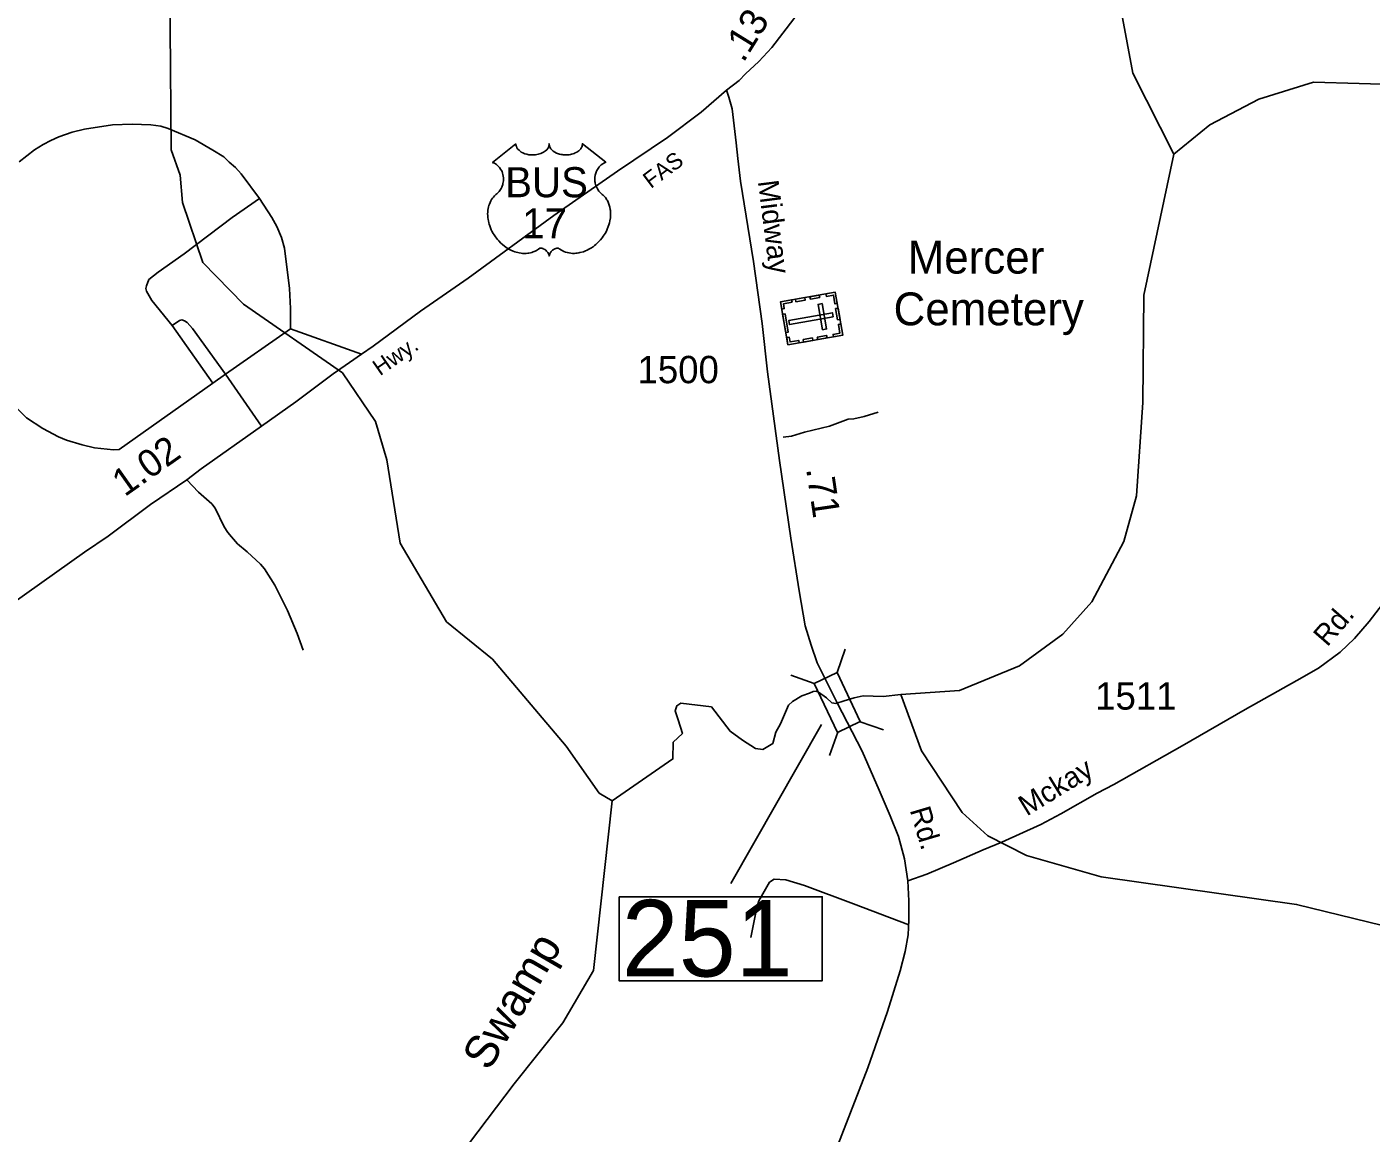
# Model space of a CAD drawing. Extents: x 2104537 to 2336408, y 34176 to 229611.
# Drawn here: x 2252848 to 2258991, y 109048 to 114104 of the extents above; entities that cross this region are included whole.
import ezdxf

# ---------------------------------------------------------------- set-up
doc = ezdxf.new("R2010")
doc.units = 0
for name, color, linetype in [('Exist Cultural Cemetery CELL', 7, 'Continuous'), ('Exist Cultural Cemetery Label', 7, 'Continuous'), ('Exist Hydrographic Creek Single Shore', 7, 'Continuous'), ('Exist Hydrographic Misc Water Feature', 7, 'Continuous'), ('Exist Road Non-System Type 51', 7, 'Continuous'), ('Exist Road Primary US Attributed', 7, 'Continuous'), ('Exist Road Primary US Label', 7, 'Continuous'), ('Exist Road Primary US Mileage Hundredths English Label', 7, 'Continuous'), ('Exist Road Primary US Shield CELL', 7, 'Continuous'), ('Exist Road Primary US Shield Number Label', 7, 'Continuous'), ('Exist Road Secondary Mileage Hundredths English Label', 7, 'Continuous'), ('Exist Road Secondary Structure Standard Bridge CELL', 7, 'Continuous'), ('Exist Road Secondary Structure Standard Bridge Number Label', 7, 'Continuous'), ('Exist Road Secondary Type 51 Attributed', 7, 'Continuous'), ('Exist Road Secondary Type 51 Label', 7, 'Continuous'), ('Exist Road Secondary Type 51 Number Label', 7, 'Continuous'), ('Old_Level_32', 7, 'Continuous')]:
    doc.layers.add(name, color=color, linetype=linetype)

msp = doc.modelspace()

# ---------------------------------------------------------------- linework, layer by layer
at = {"layer": 'Exist Cultural Cemetery CELL'}
for points in [[(2256542.4, 112891.2), (2256576.8, 112695.1), (2256326, 112651.1), (2256291.6, 112847.2)], [(2256297.3, 112814.6), (2256308.7, 112816.6), (2256304.9, 112838.3), (2256344.7, 112845.3), (2256342.7, 112856.2), (2256291.6, 112847.3)], [(2256360.5, 112859.3), (2256403.1, 112866.8), (2256405.1, 112855.6), (2256362.4, 112848.1)], [(2256426.7, 112870.9), (2256469.3, 112878.4), (2256471.3, 112867.2), (2256428.6, 112859.7)], [(2256482.4, 112839.2), (2256464, 112836), (2256484.3, 112720), (2256502.7, 112723.3)], [(2256499.7, 112883.7), (2256501.7, 112872.5), (2256533.4, 112878.1), (2256540.4, 112838.2), (2256551.3, 112840.1), (2256542.4, 112891.2)], [(2256312.8, 112792.6), (2256327.5, 112709), (2256316.2, 112707.1), (2256301.6, 112790.6)], [(2256532.3, 112778.8), (2256529.1, 112797.2), (2256329.4, 112762.1), (2256332.6, 112743.7)], [(2256555.2, 112818.2), (2256564.1, 112767.2), (2256552.9, 112765.2), (2256543.9, 112816.3)], [(2256534.1, 112687.5), (2256532.1, 112698.7), (2256563.8, 112704.3), (2256556.8, 112744.2), (2256567.8, 112746.2), (2256576.7, 112695)], [(2256320.2, 112683.8), (2256331.6, 112685.7), (2256335.4, 112664.1), (2256375.2, 112671), (2256377.1, 112660.1), (2256326, 112651.1)], [(2256395.2, 112674.8), (2256437.8, 112682.3), (2256439.8, 112671.1), (2256397.1, 112663.6)], [(2256460.1, 112686.2), (2256502.8, 112693.6), (2256504.7, 112682.4), (2256462.1, 112674.9)]]:
    msp.add_lwpolyline(points, close=True, dxfattribs=at)
at = {"layer": 'Exist Hydrographic Creek Single Shore'}
for points in [[(2258089.3, 113522.2), (2258254.4, 113656.8), (2258478.3, 113773.8), (2258727.2, 113851), (2259144.3, 113839.7)], [(2256842.4, 111053.2), (2257109.4, 111071), (2257383.3, 111183.8), (2257582.4, 111327.7), (2257714.3, 111476), (2257861.3, 111752), (2257918.3, 111960.8), (2257948.2, 112386.7), (2257952.3, 112878.6), (2258089.3, 113522.2)], [(2255522.3, 110567), (2255800.2, 110757.7), (2255802.2, 110835), (2255843.8, 110874.6), (2255824, 110936.1), (2255810.1, 110977.7), (2255818, 111001.4), (2255835.9, 111013.3), (2255976.4, 110995.5), (2256061.6, 110884.5), (2256119, 110843.9), (2256177.4, 110805.3), (2256211.1, 110801.3), (2256256.6, 110829.1), (2256270.5, 110880.6), (2256292.3, 110918.2), (2256328.9, 111003.4), (2256346.7, 111021.2), (2256389.3, 111047), (2256423.9, 111058.9), (2256441.8, 111066.8), (2256454.4, 111068.5), (2256465.5, 111062.8), (2256502.1, 111037.1), (2256525.9, 111014.5), (2256544.6, 111011.9), (2256582.9, 111023.9), (2256628.9, 111037.1), (2256670.4, 111047), (2256760.5, 111043), (2256842.4, 111053.2)], [(2254156.4, 107500), (2254204.4, 107764.8), (2254343.4, 107985.1), (2254662.3, 108726.9), (2255074.2, 109273.4), (2255297.3, 109551.2), (2255437.4, 109791.2), (2255522.3, 110567)]]:
    msp.add_lwpolyline(points, dxfattribs=at)
at = {"layer": 'Exist Hydrographic Misc Water Feature'}
for points in [[(2255522.3, 110567), (2255463.4, 110600.9), (2255312.3, 110817.1), (2254975.4, 111213.9), (2254766.2, 111385.3), (2254554.2, 111743.6), (2254493.3, 112125.3), (2254441.2, 112300.1), (2254290.3, 112522.9), (2253837.4, 112836.7), (2253652.2, 113027.2), (2253559.3, 113301.3), (2253549.3, 113426.2), (2253507.2, 113541.8), (2253493.3, 115208.4), (2253433.2, 115399.9), (2253423.2, 115606.7), (2253504.4, 115857.8), (2253587.2, 115951.3), (2253944.2, 116062.5)], [(2258089.3, 113522.2), (2257902.3, 113893.2), (2257850.2, 114169.8)], [(2261768.4, 109751), (2261054.4, 109463), (2260814.5, 109303.7), (2260723.4, 109220.1), (2260549.3, 109141.5), (2260399.4, 109141.1), (2260148.4, 109221.3), (2259914.3, 109380.1), (2259796.4, 109510.3), (2259711.3, 109643.1), (2259502.3, 109834.1), (2259042.4, 109997.2), (2258650.3, 110093.3), (2257757.3, 110218.8), (2257415.3, 110317.2), (2257239.4, 110405.9), (2257122.3, 110513.1), (2256936.3, 110795.6), (2256842.4, 111053.2)]]:
    msp.add_lwpolyline(points, dxfattribs=at)
at = {"layer": 'Exist Road Non-System Type 51'}
for p, q in [((2253698.1, 112475.6), (2253512.8, 112739.3)), ((2254052.9, 112723.9), (2253755.5, 112516.3)), ((2254376.8, 112607.7), (2254052.9, 112723.9)), ((2253755.5, 112516.3), (2253698.1, 112475.6)), ((2253920.1, 112279.3), (2253755.5, 112516.3))]:
    msp.add_line(p, q, dxfattribs=at)
for points in [[(2252813.5, 113487.4), (2252883.5, 113542), (2252923.2, 113567.2), (2252958.2, 113585.1), (2252994.1, 113601.6), (2253055.7, 113622.5), (2253111.6, 113637), (2253239.3, 113656.7), (2253329.2, 113659.8), (2253415.1, 113656.9), (2253460.6, 113650.4), (2253493.6, 113639.4), (2253617.2, 113587.2), (2253698.5, 113540.4), (2253748.7, 113509.9), (2253773.2, 113485.2), (2253801.5, 113461.7), (2253827.8, 113432), (2253911.4, 113320.2)], [(2253512.8, 112739.3), (2253419.2, 112852.9), (2253394.6, 112896.6), (2253392.5, 112908.6), (2253394.3, 112920.6), (2253405.3, 112949.4), (2253447.5, 112983.2), (2253566.5, 113066.7), (2253786.3, 113233.4), (2253911.4, 113320.2)], [(2254052.9, 112723.9), (2254053.5, 112816.9), (2254048.2, 112908.8), (2254025.2, 113093.2), (2254011.5, 113141.3), (2253990.7, 113192), (2253968.3, 113233.7), (2253911.4, 113320.2)], [(2253698.1, 112475.6), (2253269.9, 112173.1), (2253243.8, 112170.8), (2253157.8, 112179.7), (2253101.3, 112193.4), (2253029.7, 112215.2), (2252993.2, 112229.7), (2252920.7, 112268.7), (2252846.1, 112317.9), (2252716.5, 112444.2), (2252671.9, 112505.6), (2252628.1, 112586.7), (2252585.7, 112682.5), (2252568.6, 112735.8), (2252558.1, 112783.6), (2252545.2, 112874)], [(2253755.5, 112516.3), (2253604.7, 112725.2), (2253580.5, 112752.8), (2253568.8, 112761.3), (2253556.3, 112764.7), (2253546.2, 112762.5), (2253512.8, 112739.3)], [(2256304.4, 112229.5), (2256341.9, 112233.3), (2256401.4, 112252), (2256515.2, 112279.4), (2256600.8, 112310.5), (2256626.6, 112312.8), (2256674.6, 112323.5), (2256738.8, 112342.7)], [(2253578.6, 112034.2), (2253632.1, 111977.6), (2253693.8, 111923.8), (2253709.1, 111904.7), (2253750, 111819.1), (2253766.3, 111793.4), (2253782.5, 111773.5), (2253810.9, 111741.9), (2253855.4, 111704.5), (2253915.1, 111648.7), (2253934.3, 111627.4), (2253981.2, 111552.1), (2254038.6, 111436.8), (2254084, 111331.3), (2254110.9, 111255.6)], [(2256877.8, 110000.2), (2256625.4, 110095.2), (2256401.6, 110179.2), (2256315.6, 110205.1), (2256263.7, 110208.5), (2256241.8, 110194.2), (2256193, 110109.7), (2256183.2, 110079.5), (2256155.7, 109941.5)]]:
    msp.add_lwpolyline(points, dxfattribs=at)
at = {"layer": 'Exist Road Primary US Attributed'}
for points in [[(2256045, 113814.5), (2256103.3, 113859.5), (2256132.6, 113888.9), (2256193.5, 113945.6), (2256252.2, 114010.6), (2256352.9, 114140.8), (2256492.5, 114347.3)], [(2251665.8, 110652.2), (2251795.3, 110753.4), (2251882.7, 110814.3), (2251944.4, 110860.9), (2252087.2, 110964.2), (2252478.4, 111245.8), (2252780.2, 111466.7), (2253111.8, 111703.8), (2253219.2, 111776.8), (2253413.8, 111920.6), (2253578.6, 112034.2), (2253644.1, 112084.7), (2253920.1, 112279.3), (2254077, 112390.9), (2254247.7, 112518.4), (2254376.8, 112607.7), (2254430.5, 112644.2), (2254646.8, 112804.2), (2254865.3, 112956.2), (2255256.4, 113242), (2255546.5, 113444.5), (2255776, 113599.2), (2255929.1, 113714.7), (2256045, 113814.5)]]:
    msp.add_lwpolyline(points, dxfattribs=at)
at = {"layer": 'Exist Road Primary US Shield CELL'}
msp.add_lwpolyline([(2255082.7, 113569.5), (2255083, 113565.1), (2255084.1, 113559.9), (2255084.9, 113557.2), (2255087.3, 113552.1), (2255091.3, 113546), (2255097, 113540), (2255103.3, 113534.8), (2255107.6, 113532), (2255114.8, 113528.1), (2255123, 113524.7), (2255132.2, 113522), (2255141.5, 113520.1), (2255151.8, 113519), (2255161.9, 113518.8), (2255172.8, 113519.6), (2255184.9, 113522), (2255190.4, 113523.4), (2255196.7, 113525.6), (2255202.4, 113527.9), (2255208.8, 113531.3), (2255213.9, 113534.6), (2255217.8, 113537.5), (2255223.5, 113542.9), (2255228, 113548.5), (2255229.9, 113551.6), (2255231.5, 113554.6), (2255233.7, 113561), (2255234.3, 113563.9), (2255234.8, 113569.7), (2255235.2, 113564.8), (2255235.7, 113561.7), (2255236.5, 113558.7), (2255237.7, 113555.5), (2255240, 113551), (2255242.5, 113547.2), (2255247.2, 113541.6), (2255250.2, 113538.9), (2255252.9, 113536.7), (2255260.1, 113531.7), (2255268.6, 113527.4), (2255272.7, 113525.6), (2255277, 113524.1), (2255282.4, 113522.5), (2255287.9, 113521.2), (2255293.5, 113520.2), (2255299.1, 113519.4), (2255304.9, 113519), (2255309.6, 113518.8), (2255315.4, 113518.9), (2255320.7, 113519.2), (2255326.2, 113519.8), (2255332.2, 113520.8), (2255337, 113521.9), (2255343.4, 113523.6), (2255349.2, 113525.7), (2255354.3, 113527.9), (2255360.9, 113531.3), (2255366.2, 113534.7), (2255370.1, 113537.8), (2255374.8, 113542.1), (2255379.2, 113547.2), (2255381.7, 113550.9), (2255383.5, 113554.7), (2255385.2, 113558.7), (2255386.3, 113563), (2255386.8, 113566.7), (2255386.9, 113569.8), (2255493.2, 113485.2), (2255490.7, 113484.2), (2255484.9, 113481.4), (2255480.3, 113478.7), (2255473, 113473.6), (2255469.9, 113470.7), (2255466.7, 113467.8), (2255463.8, 113464.6), (2255461.3, 113461.7), (2255458.2, 113457.4), (2255455.4, 113453.1), (2255452.7, 113448.4), (2255450.8, 113444.3), (2255447.5, 113435.8), (2255445.9, 113430.4), (2255444.9, 113425.8), (2255443.7, 113416.3), (2255443.4, 113411.8), (2255443.4, 113407.4), (2255443.6, 113402.7), (2255444.1, 113398.1), (2255444.9, 113393.4), (2255445.6, 113389.3), (2255446.9, 113384.2), (2255448.8, 113378.3), (2255451.1, 113372.6), (2255456, 113363.3), (2255462.3, 113353.9), (2255466.7, 113348.6), (2255471.1, 113344.1), (2255477.7, 113338.6), (2255481.2, 113335.5), (2255485.3, 113331.4), (2255491.9, 113323.7), (2255494.6, 113320), (2255497.4, 113315.9), (2255499.9, 113311.7), (2255502.4, 113307.2), (2255504.4, 113303.2), (2255508.1, 113294.1), (2255510.9, 113285.3), (2255512.1, 113280.6), (2255514.1, 113270.2), (2255514.9, 113265.1), (2255515.7, 113254.9), (2255515.7, 113242.6), (2255514.8, 113230.9), (2255512.6, 113217.3), (2255510.7, 113209.1), (2255507.9, 113199.6), (2255505.2, 113191.4), (2255500.4, 113179.3), (2255496.1, 113170.5), (2255490.5, 113160.2), (2255486.7, 113154), (2255482.2, 113147.3), (2255476.6, 113139.6), (2255470.1, 113131.5), (2255462.3, 113122.9), (2255455.9, 113116.5), (2255447.6, 113109.1), (2255442.6, 113105), (2255435.5, 113099.6), (2255425.7, 113093.1), (2255416, 113087.5), (2255407.8, 113083.3), (2255400.5, 113080.1), (2255391.1, 113076.5), (2255375.4, 113072.2), (2255369.7, 113071), (2255362.9, 113070), (2255356.6, 113069.4), (2255350.4, 113069), (2255342.1, 113069), (2255333.9, 113069.6), (2255326.1, 113070.8), (2255318, 113072.5), (2255309.5, 113075), (2255301.9, 113078), (2255294.1, 113081.8), (2255280.9, 113090.1), (2255277.1, 113092.1), (2255275, 113092.7), (2255269.9, 113092.9), (2255265.1, 113091.9), (2255260.2, 113090), (2255257.3, 113088.4), (2255253.4, 113085.8), (2255250.4, 113083.4), (2255246.7, 113080), (2255244.2, 113077.1), (2255242.3, 113074.8), (2255238.6, 113069), (2255237.3, 113066.2), (2255235.9, 113062.7), (2255234.7, 113057.4), (2255233, 113064), (2255231.1, 113068.4), (2255228.8, 113072.2), (2255226.4, 113075.5), (2255222.7, 113079.8), (2255219.4, 113083), (2255215.4, 113086.3), (2255211.1, 113088.8), (2255207.7, 113090.6), (2255204.6, 113091.8), (2255200.7, 113092.7), (2255197.6, 113093), (2255195, 113092.9), (2255191.5, 113092.1), (2255186.7, 113088.7), (2255182.1, 113085.5), (2255177.2, 113082.4), (2255171.3, 113079.3), (2255166.9, 113077.3), (2255161.8, 113075.3), (2255155.8, 113073.3), (2255149.2, 113071.6), (2255142.5, 113070.3), (2255136.6, 113069.3), (2255130.3, 113068.7), (2255124.6, 113068.6), (2255118.6, 113068.6), (2255113, 113069.1), (2255106.6, 113069.6), (2255098.5, 113070.8), (2255091.9, 113072.3), (2255084.8, 113074.2), (2255077.6, 113076.5), (2255069.9, 113079.4), (2255060.2, 113083.6), (2255053.5, 113087.1), (2255042.9, 113093.2), (2255030.5, 113101.8), (2255021.1, 113109.4), (2255014.2, 113115.6), (2255004.1, 113125.9), (2254998.2, 113132.6), (2254988.9, 113144.7), (2254982.9, 113153.4), (2254979, 113159.8), (2254973.4, 113170.1), (2254970.3, 113176.6), (2254966.3, 113186), (2254963.1, 113194.6), (2254960.5, 113202.8), (2254959.1, 113208), (2254957.1, 113217.1), (2254955.8, 113223.5), (2254954.6, 113232.4), (2254954, 113241.8), (2254953.8, 113250.4), (2254954.1, 113257.5), (2254954.9, 113265.9), (2254956.3, 113274.7), (2254958, 113282.3), (2254959.5, 113287.8), (2254961.8, 113294.4), (2254964.8, 113301.8), (2254968.3, 113308.8), (2254971.6, 113314.7), (2254975.9, 113320.9), (2254980, 113326.3), (2254985.4, 113332.2), (2254991.1, 113337.6), (2254996.3, 113341.8), (2255002.4, 113347.8), (2255005.6, 113351.5), (2255009.5, 113356.6), (2255012.5, 113361.3), (2255015, 113365.5), (2255018.2, 113371.7), (2255020.2, 113376.3), (2255022.6, 113383.5), (2255023.8, 113388.5), (2255025.1, 113395), (2255025.9, 113401.1), (2255026.2, 113408.7), (2255026, 113415), (2255025.2, 113422.3), (2255023.8, 113429.3), (2255022.2, 113435.5), (2255019.5, 113442.5), (2255017.1, 113447.7), (2255013, 113454.6), (2255008.5, 113461.1), (2255003.8, 113466.4), (2254999.1, 113471.1), (2254994.6, 113474.6), (2254990.3, 113477.7), (2254984.9, 113481), (2254979.7, 113483.5), (2254976.4, 113484.9)], close=True, dxfattribs=at)
at = {"layer": 'Exist Road Secondary Structure Standard Bridge CELL'}
for p, q in [((2256588.1, 111259), (2256550.2, 111152.4)), ((2256339, 111140.6), (2256445.6, 111102.7)), ((2256553.9, 110879.7), (2256516, 110773.1)), ((2256656.1, 110928.3), (2256762.7, 110890.4))]:
    msp.add_line(p, q, dxfattribs=at)
msp.add_lwpolyline([(2256550.2, 111152.4), (2256656.6, 110928.5), (2256552, 110878.8), (2256445.6, 111102.7)], close=True, dxfattribs=at)
at = {"layer": 'Exist Road Secondary Structure Standard Bridge Number Label'}
msp.add_line((2256479.3, 110915), (2256064.5, 110189.2), dxfattribs=at)
msp.add_lwpolyline([(2255554, 110127.8), (2256482.9, 110127.8), (2256482.9, 109743.7), (2255554, 109743.7)], close=True, dxfattribs=at)
at = {"layer": 'Exist Road Secondary Type 51 Attributed'}
for points in [[(2256550.5, 111013.8), (2256458.8, 111197.5), (2256432.2, 111278.1), (2256405, 111366.2), (2256377.7, 111525.7), (2256339.9, 111767.1), (2256287.5, 112121.9), (2256232.9, 112527), (2256207.7, 112747.8), (2256167.9, 113031.2), (2256109.1, 113398.5), (2256097.2, 113502.4), (2256088.8, 113573.8), (2256070.7, 113729.1), (2256055.3, 113783.7), (2256045, 113814.5)], [(2256874.5, 110200.8), (2256960.9, 110230.6), (2257082.5, 110282.7), (2257217.7, 110342.5), (2257303.4, 110377.4), (2257482.3, 110457.6), (2257573.6, 110506.8), (2257738.3, 110600.8), (2257815.8, 110641.7), (2258127.4, 110817.6), (2258414.9, 110984.2), (2258652, 111116.4), (2258750.9, 111173.1), (2258849.9, 111246.4), (2258915.1, 111309.2), (2258982.2, 111386), (2259214.2, 111688.9)], [(2256874.5, 110200.8), (2256858.1, 110302), (2256830.9, 110402.8), (2256793.1, 110497.2), (2256742.7, 110614.8), (2256665.2, 110793.8), (2256550.5, 111013.8)], [(2255907, 104541.2), (2255926.6, 105026.5), (2255945.5, 105532.4), (2255960.2, 106023.6), (2255968.6, 106153.7), (2255989.5, 106615.5), (2256006.3, 107043.7), (2256018.9, 107366.9), (2256025.2, 107489.7), (2256035.7, 107565.3), (2256050.4, 107649.3), (2256092.3, 107773.1), (2256144.8, 107911.6), (2256230.8, 108134.1), (2256308.4, 108342.4), (2256493.1, 108835.6), (2256690.3, 109346.7), (2256780.5, 109603), (2256839.3, 109789.8), (2256862.3, 109878), (2256874.9, 109953.6), (2256879.1, 110020.7), (2256879.1, 110108.9), (2256874.5, 110200.8)]]:
    msp.add_lwpolyline(points, dxfattribs=at)

# ---------------------------------------------------------------- texts
at = {"layer": 'Exist Cultural Cemetery Label'}
for s, p in [('Mercer', (2256873.2, 112976.6)), ('Cemetery', (2256808.7, 112740.2))]:
    msp.add_text(s, height=150, dxfattribs=at).set_placement(p)
at = {"layer": 'Exist Road Primary US Label'}
for s, rotation, p in [('FAS', 36.87882, (2255699.6, 113362.7)), ('Hwy.', 34.8133, (2254461.9, 112506.6))]:
    msp.add_text(s, height=75, rotation=rotation, dxfattribs=at).set_placement(p)
at = {"layer": 'Exist Road Primary US Mileage Hundredths English Label'}
for s, rotation, p in [('.13', 58.30423, (2256122.7, 113937.1)), ('1.02', 35.19712, (2253295.2, 111953.7))]:
    msp.add_text(s, height=125, rotation=rotation, dxfattribs=at).set_placement(p)
at = {"layer": 'Exist Road Primary US Shield Number Label'}
for s, p in [('BUS', (2255033.7, 113325.5)), ('17', (2255111.4, 113137.5))]:
    msp.add_text(s, height=137.5, dxfattribs=at).set_placement(p)
at = {"layer": 'Exist Road Secondary Mileage Hundredths English Label'}
msp.add_text('.71', height=125, rotation=278.41089, dxfattribs=at).set_placement((2256408.5, 112084.2))
at = {"layer": 'Exist Road Secondary Structure Standard Bridge Number Label'}
msp.add_text('251', height=350, dxfattribs=at).set_placement((2255566.5, 109763.5))
at = {"layer": 'Exist Road Secondary Type 51 Label'}
for s, rotation, p in [('Midway', 277.29909, (2256187.9, 113398.4)), ('Rd.', 48.89657, (2258790, 111267.1)), ('Mckay', 31.61507, (2257417.2, 110494.2)), ('Rd.', 286.55762, (2256881.9, 110524.5))]:
    msp.add_text(s, height=95, rotation=rotation, dxfattribs=at).set_placement(p)
at = {"layer": 'Exist Road Secondary Type 51 Number Label'}
for s, p in [('1500', (2255638.5, 112475.4)), ('1511', (2257729.8, 110983.5))]:
    msp.add_text(s, height=125, dxfattribs=at).set_placement(p)
at = {"layer": 'Old_Level_32'}
msp.add_text('Swamp', height=150, rotation=59.73459, dxfattribs=at).set_placement((2254960.1, 109326.7))

doc.saveas('drawing.dxf')
